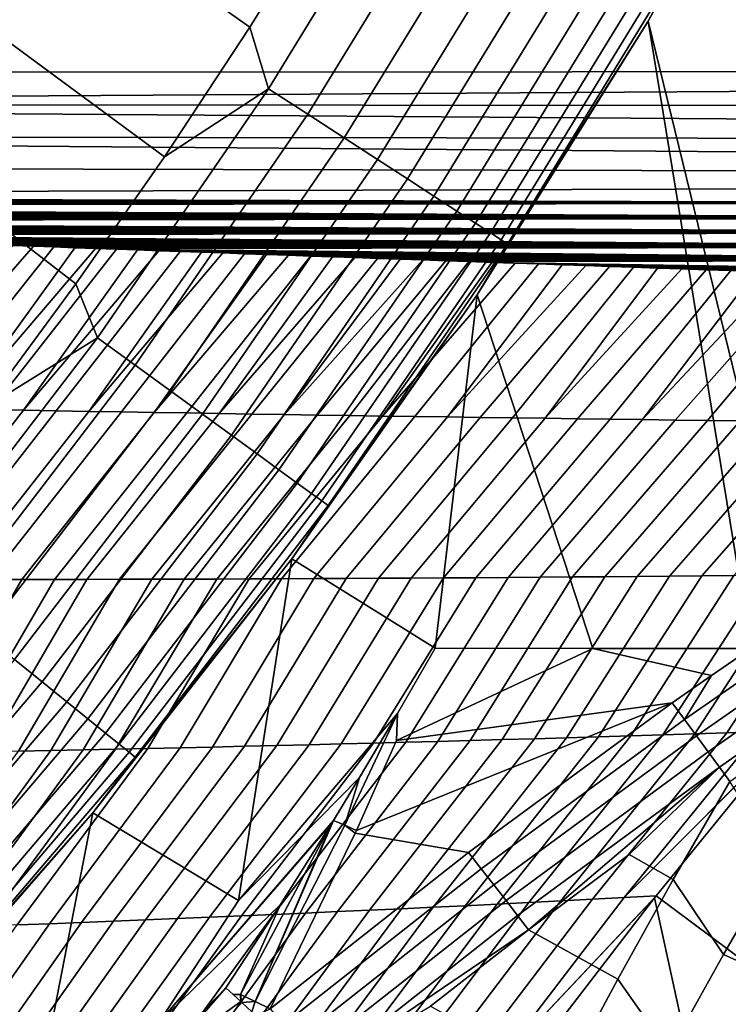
# Model space of a CAD drawing. Header units: metres. Extents: x -109 to 109, y -100 to 58.
# Tile 356 of 642: x 13.64 to 15.75, y -24.86 to -21.93. Entities that reach past the tile are written whole.
import ezdxf

# ---------------------------------------------------------------- set-up
doc = ezdxf.new("R2010")
doc.units = ezdxf.units.M
doc.layers.add('solid_21_062_100_XXX', color=7, linetype='CONTINUOUS')

msp = doc.modelspace()

# ---------------------------------------------------------------- linework, layer by layer
at = {"layer": 'solid_21_062_100_XXX'}
for points in [[(9.679617, -22.091299, -20.355614), (2.212831, -22.082581, -20.43038), (2.212831, -11.565833, -20.43038), (23.175426, -0.972689, -20.220478)], [(17.148014, -22.086779, -20.280832), (9.679617, -22.091299, -20.355614), (23.175426, -0.972689, -20.220478)], [(14.323895, -21.955656, 28.576704), (14.566572, -21.564415, 28.576704), (12.489033, -20.167093, 30.020081), (12.277501, -20.514465, 30.020081)], [(14.070713, -22.340179, 28.576704), (14.323895, -21.955656, 28.576704), (12.277501, -20.514465, 30.020081), (12.05631, -20.855768, 30.020081)], [(13.807211, -22.717709, 28.576704), (14.070713, -22.340179, 28.576704), (12.05631, -20.855768, 30.020081), (11.825633, -21.190733, 30.020081)], [(15.972338, -21.099665, 26.844654), (15.507974, -21.937984, 26.844654), (15.50798, -21.937973, 25.997431), (15.97233, -21.099678, 25.997431)], [(15.581866, -21.796194, 27.018965), (15.507974, -21.937984, 26.844654), (15.972338, -21.099665, 26.844654)], [(16.073864, -23.619131, 25.997431), (15.97233, -21.099678, 25.997431), (15.50798, -21.937973, 25.997431), (15.941852, -23.708986, 25.997431)], [(13.533582, -23.087961, 28.576704), (13.807211, -22.717709, 28.576704), (11.825633, -21.190733, 30.020081), (11.585652, -21.519098, 30.020081)], [(14.379613, -22.138229, 28.483959), (14.848632, -21.372862, 28.483959), (14.566572, -21.564415, 28.576704), (14.323895, -21.955656, 28.576704)], [(14.848632, -21.372862, 28.483959), (14.379613, -22.138229, 28.483959), (14.495893, -22.213743, 28.377752), (14.968705, -21.442186, 28.377752)], [(14.968705, -21.442186, 28.377752), (14.495893, -22.213743, 28.377752), (14.60396, -22.283922, 28.259855), (15.080296, -21.506613, 28.259855)], [(15.080296, -21.506613, 28.259855), (14.60396, -22.283922, 28.259855), (14.702988, -22.348232, 28.131165), (15.182554, -21.565651, 28.131165)], [(15.182554, -21.565651, 28.131165), (14.702988, -22.348232, 28.131165), (14.792223, -22.406181, 27.992664), (15.274699, -21.618851, 27.992664)], [(15.274699, -21.618851, 27.992664), (14.792223, -22.406181, 27.992664), (14.870983, -22.457329, 27.845409), (15.356029, -21.665808, 27.845409)], [(15.356029, -21.665808, 27.845409), (14.870983, -22.457329, 27.845409), (14.938669, -22.501286, 27.690523), (15.425922, -21.70616, 27.690523)], [(15.425922, -21.70616, 27.690523), (14.938669, -22.501286, 27.690523), (14.994764, -22.537714, 27.529186), (15.483847, -21.739603, 27.529186)], [(15.483847, -21.739603, 27.529186), (14.994764, -22.537714, 27.529186), (15.03884, -22.566338, 27.362629), (15.529361, -21.765881, 27.362629)], [(15.529361, -21.765881, 27.362629), (15.03884, -22.566338, 27.362629), (15.070562, -22.586937, 27.192122), (15.562118, -21.784792, 27.192122)], [(15.562118, -21.784792, 27.192122), (15.070562, -22.586937, 27.192122), (15.089687, -22.599358, 27.018965), (15.581866, -21.796194, 27.018965)], [(15.581866, -21.796194, 27.018965), (15.089687, -22.599358, 27.018965), (15.507974, -21.937984, 26.844654)], [(14.379613, -22.138229, 28.483959), (14.323895, -21.955656, 28.576704), (14.070713, -22.340179, 28.576704)], [(15.507974, -21.937984, 26.844654), (14.999651, -22.750401, 26.844654), (14.999669, -22.750372, 25.997431), (15.50798, -21.937973, 25.997431)], [(15.089687, -22.599358, 27.018965), (14.999651, -22.750401, 26.844654), (15.507974, -21.937984, 26.844654)], [(15.812408, -23.799999, 25.997431), (15.50798, -21.937973, 25.997431), (14.999669, -22.750372, 25.997431), (15.343514, -23.800009, 25.997431)], [(15.812408, -23.799999, 25.997431), (15.941852, -23.708986, 25.997431), (15.50798, -21.937973, 25.997431)], [(9.680329, -22.184689, -20.350748), (9.679617, -22.091299, -20.355614), (17.148014, -22.086779, -20.280832), (17.148073, -22.137331, -20.279409)], [(9.680329, -22.184689, -20.350748), (17.148073, -22.137331, -20.279409), (17.148104, -22.187725, -20.275152)], [(13.871181, -22.878002, 28.483959), (14.379613, -22.138229, 28.483959), (14.070713, -22.340179, 28.576704), (13.807211, -22.717709, 28.576704)], [(14.379613, -22.138229, 28.483959), (13.871181, -22.878002, 28.483959), (13.983351, -22.959499, 28.377752), (14.495893, -22.213743, 28.377752)], [(9.680329, -22.184689, -20.350748), (17.148108, -22.237799, -20.268068), (17.148081, -22.287395, -20.258186), (9.68016, -22.277069, -20.336226)], [(9.680329, -22.184689, -20.350748), (17.148104, -22.187725, -20.275152), (17.148108, -22.237799, -20.268068)], [(14.495893, -22.213743, 28.377752), (13.983351, -22.959499, 28.377752), (14.087596, -23.035238, 28.259855), (14.60396, -22.283922, 28.259855)], [(9.68016, -22.277069, -20.336226), (17.148026, -22.336361, -20.245531), (17.147942, -22.384537, -20.230148), (9.679894, -22.367443, -20.312199)], [(9.68016, -22.277069, -20.336226), (17.148081, -22.287395, -20.258186), (17.148026, -22.336361, -20.245531)], [(14.60396, -22.283922, 28.259855), (14.087596, -23.035238, 28.259855), (14.183123, -23.104641, 28.131165), (14.702988, -22.348232, 28.131165)], [(14.702988, -22.348232, 28.131165), (14.183123, -23.104641, 28.131165), (14.269201, -23.167181, 27.992664), (14.792223, -22.406181, 27.992664)], [(9.67944, -22.454832, -20.278925), (9.679894, -22.367443, -20.312199), (17.147942, -22.384537, -20.230148), (17.147829, -22.431772, -20.212082)], [(14.792223, -22.406181, 27.992664), (14.269201, -23.167181, 27.992664), (14.345178, -23.222382, 27.845409), (14.870983, -22.457329, 27.845409)], [(9.707888, -22.455954, -20.278147), (9.67944, -22.454832, -20.278925), (17.147829, -22.431772, -20.212082), (17.14769, -22.477919, -20.191393)], [(9.786296, -22.459042, -20.275995), (9.707888, -22.455954, -20.278147), (17.14769, -22.477919, -20.191393)], [(9.865584, -22.462158, -20.273808), (9.786296, -22.459042, -20.275995), (17.14769, -22.477919, -20.191393)], [(9.945784, -22.465307, -20.271582), (9.865584, -22.462158, -20.273808), (17.14769, -22.477919, -20.191393)], [(10.026842, -22.468483, -20.26932), (9.945784, -22.465307, -20.271582), (17.14769, -22.477919, -20.191393)], [(10.108711, -22.471685, -20.267021), (10.026842, -22.468483, -20.26932), (17.14769, -22.477919, -20.191393)], [(10.191423, -22.474915, -20.264685), (10.108711, -22.471685, -20.267021), (17.14769, -22.477919, -20.191393)], [(10.275014, -22.478172, -20.262312), (10.191423, -22.474915, -20.264685), (17.14769, -22.477919, -20.191393)], [(10.359516, -22.481459, -20.259897), (10.275014, -22.478172, -20.262312), (17.14769, -22.477919, -20.191393)], [(10.444962, -22.484777, -20.257442), (10.359516, -22.481459, -20.259897), (17.14769, -22.477919, -20.191393)], [(10.531385, -22.488127, -20.254944), (10.444962, -22.484777, -20.257442), (17.14769, -22.477919, -20.191393), (17.147522, -22.522829, -20.168142)], [(14.870983, -22.457329, 27.845409), (14.345178, -23.222382, 27.845409), (14.41047, -23.269819, 27.690523), (14.938669, -22.501286, 27.690523)], [(10.618814, -22.49151, -20.252399), (10.531385, -22.488127, -20.254944), (17.147522, -22.522829, -20.168142)], [(10.707159, -22.494923, -20.249815), (10.618814, -22.49151, -20.252399), (17.147522, -22.522829, -20.168142)], [(10.796402, -22.498363, -20.247187), (10.707159, -22.494923, -20.249815), (17.147522, -22.522829, -20.168142)], [(10.886583, -22.501831, -20.244516), (10.796402, -22.498363, -20.247187), (17.147522, -22.522829, -20.168142)], [(10.97774, -22.505329, -20.2418), (10.886583, -22.501831, -20.244516), (17.147522, -22.522829, -20.168142)], [(11.069909, -22.508862, -20.239037), (10.97774, -22.505329, -20.2418), (17.147522, -22.522829, -20.168142)], [(11.163128, -22.512424, -20.236223), (11.069909, -22.508862, -20.239037), (17.147522, -22.522829, -20.168142)], [(11.257434, -22.516024, -20.233358), (11.163128, -22.512424, -20.236223), (17.147522, -22.522829, -20.168142)], [(14.938669, -22.501286, 27.690523), (14.41047, -23.269819, 27.690523), (14.464581, -23.309134, 27.529186), (14.994764, -22.537714, 27.529186)], [(11.352839, -22.519659, -20.230442), (11.257434, -22.516024, -20.233358), (17.147522, -22.522829, -20.168142)], [(11.449228, -22.523321, -20.227476), (11.352839, -22.519659, -20.230442), (17.147522, -22.522829, -20.168142)], [(11.546617, -22.527014, -20.224463), (11.449228, -22.523321, -20.227476), (17.147522, -22.522829, -20.168142)], [(11.645049, -22.530735, -20.221395), (11.546617, -22.527014, -20.224463), (17.147522, -22.522829, -20.168142)], [(11.744568, -22.534491, -20.218275), (11.645049, -22.530735, -20.221395), (17.147522, -22.522829, -20.168142), (17.147329, -22.566364, -20.142408)], [(11.794748, -22.536381, -20.216694), (11.744568, -22.534491, -20.218275), (17.147329, -22.566364, -20.142408)], [(11.845216, -22.53828, -20.215097), (11.794748, -22.536381, -20.216694), (17.147329, -22.566364, -20.142408)], [(11.895977, -22.540188, -20.213488), (11.845216, -22.53828, -20.215097), (17.147329, -22.566364, -20.142408)], [(11.947036, -22.542105, -20.211863), (11.895977, -22.540188, -20.213488), (17.147329, -22.566364, -20.142408)], [(11.998399, -22.544031, -20.210222), (11.947036, -22.542105, -20.211863), (17.147329, -22.566364, -20.142408)], [(14.994764, -22.537714, 27.529186), (14.464581, -23.309134, 27.529186), (14.507099, -23.340025, 27.362629), (15.03884, -22.566338, 27.362629)], [(12.050072, -22.545969, -20.208565), (11.998399, -22.544031, -20.210222), (17.147329, -22.566364, -20.142408)], [(12.102051, -22.547915, -20.206894), (12.050072, -22.545969, -20.208565), (17.147329, -22.566364, -20.142408)], [(12.154299, -22.549868, -20.205208), (12.102051, -22.547915, -20.206894), (17.147329, -22.566364, -20.142408)], [(12.206814, -22.551826, -20.203506), (12.154299, -22.549868, -20.205208), (17.147329, -22.566364, -20.142408)], [(12.259603, -22.553795, -20.201792), (12.206814, -22.551826, -20.203506), (17.147329, -22.566364, -20.142408)], [(12.31267, -22.555769, -20.200062), (12.259603, -22.553795, -20.201792), (17.147329, -22.566364, -20.142408)], [(12.366023, -22.557753, -20.198318), (12.31267, -22.555769, -20.200062), (17.147329, -22.566364, -20.142408)], [(12.419667, -22.559744, -20.196558), (12.366023, -22.557753, -20.198318), (17.147329, -22.566364, -20.142408)], [(12.473609, -22.561743, -20.194782), (12.419667, -22.559744, -20.196558), (17.147329, -22.566364, -20.142408)], [(12.527855, -22.563751, -20.192989), (12.473609, -22.561743, -20.194782), (17.147329, -22.566364, -20.142408)], [(12.582411, -22.565769, -20.191181), (12.527855, -22.563751, -20.192989), (17.147329, -22.566364, -20.142408)], [(12.637282, -22.567795, -20.189356), (12.582411, -22.565769, -20.191181), (17.147329, -22.566364, -20.142408)], [(12.692475, -22.569832, -20.187513), (12.637282, -22.567795, -20.189356), (17.147329, -22.566364, -20.142408)], [(12.747997, -22.571877, -20.185652), (12.692475, -22.569832, -20.187513), (17.147329, -22.566364, -20.142408)], [(12.803853, -22.573931, -20.183773), (12.747997, -22.571877, -20.185652), (17.147329, -22.566364, -20.142408), (17.147108, -22.608383, -20.114267)], [(15.03884, -22.566338, 27.362629), (14.507099, -23.340025, 27.362629), (14.5377, -23.362257, 27.192122), (15.070562, -22.586937, 27.192122)], [(12.860048, -22.575996, -20.181875), (12.803853, -22.573931, -20.183773), (17.147108, -22.608383, -20.114267)], [(12.916591, -22.578072, -20.17996), (12.860048, -22.575996, -20.181875), (17.147108, -22.608383, -20.114267)], [(12.973452, -22.580156, -20.178026), (12.916591, -22.578072, -20.17996), (17.147108, -22.608383, -20.114267)], [(13.030604, -22.582247, -20.176077), (12.973452, -22.580156, -20.178026), (17.147108, -22.608383, -20.114267)], [(13.088055, -22.584347, -20.174109), (13.030604, -22.582247, -20.176077), (17.147108, -22.608383, -20.114267)], [(13.145812, -22.586452, -20.172125), (13.088055, -22.584347, -20.174109), (17.147108, -22.608383, -20.114267)], [(13.203881, -22.588566, -20.170122), (13.145812, -22.586452, -20.172125), (17.147108, -22.608383, -20.114267)], [(13.262271, -22.590689, -20.168102), (13.203881, -22.588566, -20.170122), (17.147108, -22.608383, -20.114267)], [(13.320987, -22.592819, -20.166063), (13.262271, -22.590689, -20.168102), (17.147108, -22.608383, -20.114267)], [(13.380036, -22.594959, -20.164005), (13.320987, -22.592819, -20.166063), (17.147108, -22.608383, -20.114267)], [(13.439427, -22.597109, -20.161928), (13.380036, -22.594959, -20.164005), (17.147108, -22.608383, -20.114267)], [(13.499166, -22.599268, -20.15983), (13.439427, -22.597109, -20.161928), (17.147108, -22.608383, -20.114267)], [(13.55926, -22.601435, -20.157711), (13.499166, -22.599268, -20.15983), (17.147108, -22.608383, -20.114267)], [(15.070562, -22.586937, 27.192122), (14.5377, -23.362257, 27.192122), (14.556149, -23.375662, 27.018965), (15.089687, -22.599358, 27.018965)], [(15.089687, -22.599358, 27.018965), (14.556149, -23.375662, 27.018965), (14.999651, -22.750401, 26.844654)], [(13.262244, -23.085815, -19.846664), (13.619717, -22.603613, -20.155573), (13.680542, -22.605801, -20.153412)], [(13.35945, -23.087608, -19.841011), (13.262244, -23.085815, -19.846664), (13.680542, -22.605801, -20.153412), (13.741743, -22.608, -20.15123)], [(13.456632, -23.089376, -19.835346), (13.35945, -23.087608, -19.841011), (13.741743, -22.608, -20.15123), (13.803328, -22.61021, -20.149025)], [(13.456632, -23.089376, -19.835346), (13.803328, -22.61021, -20.149025), (13.865293, -22.612429, -20.146797)], [(13.553789, -23.09112, -19.82967), (13.456632, -23.089376, -19.835346), (13.865293, -22.612429, -20.146797), (13.927584, -22.614656, -20.14455)], [(13.650922, -23.092838, -19.823982), (13.553789, -23.09112, -19.82967), (13.927584, -22.614656, -20.14455), (13.990201, -22.61689, -20.142282)], [(13.619717, -22.603613, -20.155573), (13.55926, -22.601435, -20.157711), (17.147108, -22.608383, -20.114267)], [(13.680542, -22.605801, -20.153412), (13.619717, -22.603613, -20.155573), (17.147108, -22.608383, -20.114267)], [(13.650922, -23.092838, -19.823982), (13.990201, -22.61689, -20.142282), (14.053152, -22.619131, -20.139996)], [(13.748029, -23.094532, -19.818283), (13.650922, -23.092838, -19.823982), (14.053152, -22.619131, -20.139996), (14.116446, -22.62138, -20.137688)], [(13.741743, -22.608, -20.15123), (13.680542, -22.605801, -20.153412), (17.147108, -22.608383, -20.114267)], [(13.803328, -22.61021, -20.149025), (13.741743, -22.608, -20.15123), (17.147108, -22.608383, -20.114267)], [(13.845109, -23.096201, -19.812572), (13.748029, -23.094532, -19.818283), (14.116446, -22.62138, -20.137688), (14.180091, -22.623638, -20.135357)], [(13.865293, -22.612429, -20.146797), (13.803328, -22.61021, -20.149025), (17.147108, -22.608383, -20.114267)], [(13.845109, -23.096201, -19.812572), (14.180091, -22.623638, -20.135357), (14.244097, -22.625904, -20.133005)], [(13.942164, -23.097845, -19.80685), (13.845109, -23.096201, -19.812572), (14.244097, -22.625904, -20.133005), (14.308472, -22.628178, -20.13063)], [(13.927584, -22.614656, -20.14455), (13.865293, -22.612429, -20.146797), (17.147108, -22.608383, -20.114267), (17.146862, -22.648758, -20.083813)], [(13.990201, -22.61689, -20.142282), (13.927584, -22.614656, -20.14455), (17.146862, -22.648758, -20.083813)], [(14.039192, -23.099464, -19.801117), (13.942164, -23.097845, -19.80685), (14.308472, -22.628178, -20.13063), (14.373224, -22.630463, -20.128233)], [(14.053152, -22.619131, -20.139996), (13.990201, -22.61689, -20.142282), (17.146862, -22.648758, -20.083813)], [(14.116446, -22.62138, -20.137688), (14.053152, -22.619131, -20.139996), (17.146862, -22.648758, -20.083813)], [(14.180091, -22.623638, -20.135357), (14.116446, -22.62138, -20.137688), (17.146862, -22.648758, -20.083813)], [(14.244097, -22.625904, -20.133005), (14.180091, -22.623638, -20.135357), (17.146862, -22.648758, -20.083813)], [(14.308472, -22.628178, -20.13063), (14.244097, -22.625904, -20.133005), (17.146862, -22.648758, -20.083813)], [(14.373224, -22.630463, -20.128233), (14.308472, -22.628178, -20.13063), (17.146862, -22.648758, -20.083813)], [(14.039192, -23.099464, -19.801117), (14.373224, -22.630463, -20.128233), (14.438364, -22.632755, -20.125811)], [(14.136194, -23.101059, -19.795372), (14.039192, -23.099464, -19.801117), (14.438364, -22.632755, -20.125811), (14.503898, -22.635059, -20.123365)], [(14.233168, -23.102627, -19.789618), (14.136194, -23.101059, -19.795372), (14.503898, -22.635059, -20.123365), (14.569837, -22.637373, -20.120893)], [(14.233168, -23.102627, -19.789618), (14.569837, -22.637373, -20.120893), (14.636188, -22.639696, -20.118395)], [(14.330114, -23.104172, -19.78385), (14.233168, -23.102627, -19.789618), (14.636188, -22.639696, -20.118395), (14.702961, -22.642031, -20.115871)], [(14.427032, -23.10569, -19.778072), (14.330114, -23.104172, -19.78385), (14.702961, -22.642031, -20.115871), (14.770164, -22.644377, -20.113319)], [(14.438364, -22.632755, -20.125811), (14.373224, -22.630463, -20.128233), (17.146862, -22.648758, -20.083813)], [(14.427032, -23.10569, -19.778072), (14.770164, -22.644377, -20.113319), (14.837806, -22.646734, -20.110741)], [(14.523921, -23.107182, -19.772284), (14.427032, -23.10569, -19.778072), (14.837806, -22.646734, -20.110741), (14.90585, -22.649101, -20.108137)], [(14.503898, -22.635059, -20.123365), (14.438364, -22.632755, -20.125811), (17.146862, -22.648758, -20.083813)], [(14.569837, -22.637373, -20.120893), (14.503898, -22.635059, -20.123365), (17.146862, -22.648758, -20.083813)], [(14.620782, -23.10865, -19.766483), (14.523921, -23.107182, -19.772284), (14.90585, -22.649101, -20.108137), (14.974258, -22.651474, -20.105509)], [(14.636188, -22.639696, -20.118395), (14.569837, -22.637373, -20.120893), (17.146862, -22.648758, -20.083813)], [(14.717613, -23.110092, -19.760672), (14.620782, -23.10865, -19.766483), (14.974258, -22.651474, -20.105509), (15.043041, -22.653854, -20.102856)], [(14.702961, -22.642031, -20.115871), (14.636188, -22.639696, -20.118395), (17.146862, -22.648758, -20.083813)], [(14.770164, -22.644377, -20.113319), (14.702961, -22.642031, -20.115871), (17.146862, -22.648758, -20.083813)], [(14.717613, -23.110092, -19.760672), (15.043041, -22.653854, -20.102856), (15.112207, -22.656242, -20.100178)], [(14.814415, -23.111507, -19.75485), (14.717613, -23.110092, -19.760672), (15.112207, -22.656242, -20.100178), (15.181765, -22.658638, -20.097473)], [(14.837806, -22.646734, -20.110741), (14.770164, -22.644377, -20.113319), (17.146862, -22.648758, -20.083813)], [(14.911186, -23.112898, -19.749018), (14.814415, -23.111507, -19.75485), (15.181765, -22.658638, -20.097473), (15.251724, -22.661041, -20.094744)], [(14.90585, -22.649101, -20.108137), (14.837806, -22.646734, -20.110741), (17.146862, -22.648758, -20.083813)], [(14.974258, -22.651474, -20.105509), (14.90585, -22.649101, -20.108137), (17.146862, -22.648758, -20.083813)], [(15.043041, -22.653854, -20.102856), (14.974258, -22.651474, -20.105509), (17.146862, -22.648758, -20.083813), (17.146591, -22.687355, -20.051138)], [(15.112207, -22.656242, -20.100178), (15.043041, -22.653854, -20.102856), (17.146591, -22.687355, -20.051138)], [(15.181765, -22.658638, -20.097473), (15.112207, -22.656242, -20.100178), (17.146591, -22.687355, -20.051138)], [(15.251724, -22.661041, -20.094744), (15.181765, -22.658638, -20.097473), (17.146591, -22.687355, -20.051138)], [(14.911186, -23.112898, -19.749018), (15.251724, -22.661041, -20.094744), (15.322093, -22.663452, -20.091986)], [(15.007927, -23.114264, -19.743174), (14.911186, -23.112898, -19.749018), (15.322093, -22.663452, -20.091986), (15.39288, -22.665874, -20.089201)], [(15.104637, -23.115602, -19.73732), (15.007927, -23.114264, -19.743174), (15.39288, -22.665874, -20.089201), (15.464097, -22.668304, -20.086386)], [(15.201316, -23.116917, -19.731455), (15.104637, -23.115602, -19.73732), (15.464097, -22.668304, -20.086386), (15.535751, -22.670744, -20.083542)], [(15.201316, -23.116917, -19.731455), (15.535751, -22.670744, -20.083542), (15.607851, -22.673193, -20.080667)], [(15.297963, -23.118202, -19.72558), (15.201316, -23.116917, -19.731455), (15.607851, -22.673193, -20.080667), (15.680407, -22.675653, -20.077763)], [(15.322093, -22.663452, -20.091986), (15.251724, -22.661041, -20.094744), (17.146591, -22.687355, -20.051138)], [(15.394579, -23.119463, -19.719694), (15.297963, -23.118202, -19.72558), (15.680407, -22.675653, -20.077763), (15.753427, -22.678125, -20.074825)], [(15.39288, -22.665874, -20.089201), (15.322093, -22.663452, -20.091986), (17.146591, -22.687355, -20.051138)], [(15.464097, -22.668304, -20.086386), (15.39288, -22.665874, -20.089201), (17.146591, -22.687355, -20.051138)], [(15.491161, -23.120699, -19.713799), (15.394579, -23.119463, -19.719694), (15.753427, -22.678125, -20.074825), (15.826921, -22.680607, -20.071856)], [(15.535751, -22.670744, -20.083542), (15.464097, -22.668304, -20.086386), (17.146591, -22.687355, -20.051138)], [(15.491161, -23.120699, -19.713799), (15.826921, -22.680607, -20.071856), (15.900896, -22.6831, -20.068853)], [(15.587711, -23.121906, -19.707891), (15.491161, -23.120699, -19.713799), (15.900896, -22.6831, -20.068853), (15.975358, -22.685604, -20.065817)], [(15.607851, -22.673193, -20.080667), (15.535751, -22.670744, -20.083542), (17.146591, -22.687355, -20.051138)], [(15.684228, -23.123089, -19.701975), (15.587711, -23.121906, -19.707891), (15.975358, -22.685604, -20.065817), (16.050276, -22.688118, -20.062748)], [(15.680407, -22.675653, -20.077763), (15.607851, -22.673193, -20.080667), (17.146591, -22.687355, -20.051138)], [(15.753427, -22.678125, -20.074825), (15.680407, -22.675653, -20.077763), (17.146591, -22.687355, -20.051138)], [(15.78071, -23.124245, -19.696047), (15.684228, -23.123089, -19.701975), (16.050276, -22.688118, -20.062748), (16.125641, -22.690639, -20.059647)], [(13.871181, -22.878002, 28.483959), (13.807211, -22.717709, 28.576704), (13.533582, -23.087961, 28.576704)], [(14.999651, -22.750401, 26.844654), (14.44881, -23.534613, 26.844654), (14.448833, -23.53458, 25.997431), (14.999669, -22.750372, 25.997431)], [(14.556149, -23.375662, 27.018965), (14.44881, -23.534613, 26.844654), (14.999651, -22.750401, 26.844654)], [(14.874607, -23.799852, 25.997431), (14.999669, -22.750372, 25.997431), (14.448833, -23.53458, 25.997431)], [(14.874607, -23.799852, 25.997431), (15.343514, -23.800009, 25.997431), (14.999669, -22.750372, 25.997431)], [(13.324729, -23.590153, 28.483959), (13.871181, -22.878002, 28.483959), (13.533582, -23.087961, 28.576704), (13.250028, -23.45067, 28.576704)], [(13.871181, -22.878002, 28.483959), (13.324729, -23.590153, 28.483959), (13.43248, -23.677408, 28.377752), (13.983351, -22.959499, 28.377752)], [(13.983351, -22.959499, 28.377752), (13.43248, -23.677408, 28.377752), (13.532619, -23.758497, 28.259855), (14.087596, -23.035238, 28.259855)], [(14.087596, -23.035238, 28.259855), (13.532619, -23.758497, 28.259855), (13.624382, -23.832808, 28.131165), (14.183123, -23.104641, 28.131165)], [(13.259991, -23.595524, -19.534718), (13.163288, -23.595432, -19.542692), (13.553789, -23.09112, -19.82967), (13.650922, -23.092838, -19.823982)], [(13.356663, -23.595575, -19.526743), (13.259991, -23.595524, -19.534718), (13.650922, -23.092838, -19.823982), (13.748029, -23.094532, -19.818283)], [(13.453303, -23.595587, -19.518763), (13.356663, -23.595575, -19.526743), (13.748029, -23.094532, -19.818283), (13.845109, -23.096201, -19.812572)], [(13.549914, -23.595558, -19.51078), (13.453303, -23.595587, -19.518763), (13.845109, -23.096201, -19.812572), (13.942164, -23.097845, -19.80685)], [(13.646493, -23.59549, -19.502794), (13.549914, -23.595558, -19.51078), (13.942164, -23.097845, -19.80685), (14.039192, -23.099464, -19.801117)], [(14.183123, -23.104641, 28.131165), (13.624382, -23.832808, 28.131165), (13.707069, -23.899767, 27.992664), (14.269201, -23.167181, 27.992664)], [(13.743039, -23.595381, -19.494806), (13.646493, -23.59549, -19.502794), (14.039192, -23.099464, -19.801117), (14.136194, -23.101059, -19.795372)], [(13.839554, -23.595232, -19.486816), (13.743039, -23.595381, -19.494806), (14.136194, -23.101059, -19.795372), (14.233168, -23.102627, -19.789618)], [(13.936035, -23.595041, -19.478823), (13.839554, -23.595232, -19.486816), (14.233168, -23.102627, -19.789618), (14.330114, -23.104172, -19.78385)], [(14.032483, -23.59481, -19.470827), (13.936035, -23.595041, -19.478823), (14.330114, -23.104172, -19.78385), (14.427032, -23.10569, -19.778072)], [(14.128898, -23.59454, -19.46283), (14.032483, -23.59481, -19.470827), (14.427032, -23.10569, -19.778072), (14.523921, -23.107182, -19.772284)], [(14.225279, -23.594229, -19.45483), (14.128898, -23.59454, -19.46283), (14.523921, -23.107182, -19.772284), (14.620782, -23.10865, -19.766483)], [(14.321625, -23.593876, -19.446831), (14.225279, -23.594229, -19.45483), (14.620782, -23.10865, -19.766483), (14.717613, -23.110092, -19.760672)], [(14.417937, -23.593483, -19.438828), (14.321625, -23.593876, -19.446831), (14.717613, -23.110092, -19.760672), (14.814415, -23.111507, -19.75485)], [(14.514214, -23.593048, -19.430822), (14.417937, -23.593483, -19.438828), (14.814415, -23.111507, -19.75485), (14.911186, -23.112898, -19.749018)], [(14.610455, -23.592573, -19.422817), (14.514214, -23.593048, -19.430822), (14.911186, -23.112898, -19.749018), (15.007927, -23.114264, -19.743174)], [(14.706659, -23.592058, -19.41481), (14.610455, -23.592573, -19.422817), (15.007927, -23.114264, -19.743174), (15.104637, -23.115602, -19.73732)], [(14.802828, -23.591501, -19.406803), (14.706659, -23.592058, -19.41481), (15.104637, -23.115602, -19.73732), (15.201316, -23.116917, -19.731455)], [(14.89896, -23.590902, -19.398794), (14.802828, -23.591501, -19.406803), (15.201316, -23.116917, -19.731455), (15.297963, -23.118202, -19.72558)], [(14.995055, -23.590261, -19.390785), (14.89896, -23.590902, -19.398794), (15.297963, -23.118202, -19.72558), (15.394579, -23.119463, -19.719694)], [(15.091112, -23.589581, -19.382776), (14.995055, -23.590261, -19.390785), (15.394579, -23.119463, -19.719694), (15.491161, -23.120699, -19.713799)], [(15.187131, -23.58886, -19.374765), (15.091112, -23.589581, -19.382776), (15.491161, -23.120699, -19.713799), (15.587711, -23.121906, -19.707891)], [(15.283112, -23.588095, -19.366756), (15.187131, -23.58886, -19.374765), (15.587711, -23.121906, -19.707891), (15.684228, -23.123089, -19.701975)], [(15.379053, -23.587288, -19.358747), (15.283112, -23.588095, -19.366756), (15.684228, -23.123089, -19.701975), (15.78071, -23.124245, -19.696047)], [(15.474956, -23.586441, -19.350737), (15.379053, -23.587288, -19.358747), (15.78071, -23.124245, -19.696047), (15.877159, -23.125374, -19.690111)], [(15.570818, -23.585552, -19.342728), (15.474956, -23.586441, -19.350737), (15.877159, -23.125374, -19.690111), (15.973573, -23.126476, -19.684162)], [(15.666638, -23.584621, -19.334721), (15.570818, -23.585552, -19.342728), (15.973573, -23.126476, -19.684162), (16.06995, -23.127552, -19.678205)], [(15.762419, -23.583647, -19.326712), (15.666638, -23.584621, -19.334721), (16.06995, -23.127552, -19.678205), (16.166292, -23.128601, -19.672237)], [(14.269201, -23.167181, 27.992664), (13.707069, -23.899767, 27.992664), (13.780052, -23.958866, 27.845409), (14.345178, -23.222382, 27.845409)], [(14.345178, -23.222382, 27.845409), (13.780052, -23.958866, 27.845409), (13.842772, -24.009657, 27.690523), (14.41047, -23.269819, 27.690523)], [(14.41047, -23.269819, 27.690523), (13.842772, -24.009657, 27.690523), (13.894753, -24.051748, 27.529186), (14.464581, -23.309134, 27.529186)], [(14.464581, -23.309134, 27.529186), (13.894753, -24.051748, 27.529186), (13.935596, -24.084824, 27.362629), (14.507099, -23.340025, 27.362629)], [(14.507099, -23.340025, 27.362629), (13.935596, -24.084824, 27.362629), (13.964991, -24.108627, 27.192122), (14.5377, -23.362257, 27.192122)], [(14.5377, -23.362257, 27.192122), (13.964991, -24.108627, 27.192122), (13.982713, -24.122978, 27.018965), (14.556149, -23.375662, 27.018965)], [(14.556149, -23.375662, 27.018965), (13.982713, -24.122978, 27.018965), (14.44881, -23.534613, 26.844654)], [(14.44881, -23.534613, 26.844654), (13.857012, -24.288395, 26.844654), (13.857032, -24.288368, 25.997431), (14.448833, -23.53458, 25.997431)], [(13.982713, -24.122978, 27.018965), (13.857012, -24.288395, 26.844654), (14.44881, -23.534613, 26.844654)], [(14.290295, -24.548925, 25.997431), (14.448833, -23.53458, 25.997431), (13.857032, -24.288368, 25.997431)], [(14.762589, -23.993727, 25.998314), (14.874607, -23.799852, 25.997431), (14.448833, -23.53458, 25.997431), (14.290295, -24.548925, 25.997431)], [(13.936035, -23.595041, -19.478823), (14.032483, -23.59481, -19.470827), (13.732358, -24.10323, -19.186228), (13.636229, -24.105104, -19.196558)], [(14.032483, -23.59481, -19.470827), (14.128898, -23.59454, -19.46283), (13.828449, -24.101299, -19.175903), (13.732358, -24.10323, -19.186228)], [(14.128898, -23.59454, -19.46283), (14.225279, -23.594229, -19.45483), (13.9245, -24.099312, -19.165585), (13.828449, -24.101299, -19.175903)], [(14.225279, -23.594229, -19.45483), (14.321625, -23.593876, -19.446831), (14.020511, -24.097269, -19.155273), (13.9245, -24.099312, -19.165585)], [(14.321625, -23.593876, -19.446831), (14.417937, -23.593483, -19.438828), (14.116482, -24.095169, -19.14497), (14.020511, -24.097269, -19.155273)], [(14.417937, -23.593483, -19.438828), (14.514214, -23.593048, -19.430822), (14.212412, -24.093012, -19.134672), (14.116482, -24.095169, -19.14497)], [(14.514214, -23.593048, -19.430822), (14.610455, -23.592573, -19.422817), (14.308301, -24.090799, -19.124382), (14.212412, -24.093012, -19.134672)], [(14.610455, -23.592573, -19.422817), (14.706659, -23.592058, -19.41481), (14.404148, -24.08853, -19.1141), (14.308301, -24.090799, -19.124382)], [(14.706659, -23.592058, -19.41481), (14.802828, -23.591501, -19.406803), (14.499954, -24.086203, -19.103827), (14.404148, -24.08853, -19.1141)], [(14.802828, -23.591501, -19.406803), (14.89896, -23.590902, -19.398794), (14.595717, -24.083818, -19.093561), (14.499954, -24.086203, -19.103827)], [(14.89896, -23.590902, -19.398794), (14.995055, -23.590261, -19.390785), (14.691437, -24.081377, -19.083303), (14.595717, -24.083818, -19.093561)], [(14.995055, -23.590261, -19.390785), (15.091112, -23.589581, -19.382776), (14.787114, -24.078878, -19.073055), (14.691437, -24.081377, -19.083303)], [(15.091112, -23.589581, -19.382776), (15.187131, -23.58886, -19.374765), (14.882748, -24.076323, -19.062817), (14.787114, -24.078878, -19.073055)], [(15.187131, -23.58886, -19.374765), (15.283112, -23.588095, -19.366756), (14.978336, -24.073709, -19.052586), (14.882748, -24.076323, -19.062817)], [(15.283112, -23.588095, -19.366756), (15.379053, -23.587288, -19.358747), (15.07388, -24.071039, -19.042366), (14.978336, -24.073709, -19.052586)], [(15.379053, -23.587288, -19.358747), (15.474956, -23.586441, -19.350737), (15.169378, -24.06831, -19.032156), (15.07388, -24.071039, -19.042366)], [(15.474956, -23.586441, -19.350737), (15.570818, -23.585552, -19.342728), (15.264831, -24.065525, -19.021957), (15.169378, -24.06831, -19.032156)], [(15.570818, -23.585552, -19.342728), (15.666638, -23.584621, -19.334721), (15.360235, -24.062681, -19.011768), (15.264831, -24.065525, -19.021957)], [(15.666638, -23.584621, -19.334721), (15.762419, -23.583647, -19.326712), (15.455593, -24.05978, -19.001591), (15.360235, -24.062681, -19.011768)], [(15.762419, -23.583647, -19.326712), (15.858156, -23.582632, -19.318707), (15.550903, -24.05682, -18.991425), (15.455593, -24.05978, -19.001591)], [(15.858156, -23.582632, -19.318707), (15.953851, -23.581575, -19.310701), (15.646164, -24.053802, -18.981272), (15.550903, -24.05682, -18.991425)], [(15.953851, -23.581575, -19.310701), (16.049503, -23.580475, -19.302698), (15.741376, -24.050726, -18.971128), (15.646164, -24.053802, -18.981272)], [(16.049503, -23.580475, -19.302698), (16.145111, -23.579332, -19.294697), (15.836537, -24.047592, -18.961), (15.741376, -24.050726, -18.971128)], [(13.549914, -23.595558, -19.51078), (13.646493, -23.59549, -19.502794), (13.347609, -24.11039, -19.227583), (13.251327, -24.11204, -19.237934)], [(13.646493, -23.59549, -19.502794), (13.743039, -23.595381, -19.494806), (13.443853, -24.108685, -19.217236), (13.347609, -24.11039, -19.227583)], [(13.743039, -23.595381, -19.494806), (13.839554, -23.595232, -19.486816), (13.54006, -24.106922, -19.206894), (13.443853, -24.108685, -19.217236)], [(13.839554, -23.595232, -19.486816), (13.936035, -23.595041, -19.478823), (13.636229, -24.105104, -19.196558), (13.54006, -24.106922, -19.206894)], [(14.762589, -23.993727, 25.998314), (14.759526, -24.073336, 26.000828), (15.343514, -23.800009, 25.997431), (14.874607, -23.799852, 25.997431)], [(15.579159, -23.962149, 25.998627), (15.69546, -23.880625, 25.997726), (15.343514, -23.800009, 25.997431), (14.759526, -24.073336, 26.000828)], [(15.69546, -23.880625, 25.997726), (15.812408, -23.799999, 25.997431), (15.343514, -23.800009, 25.997431)], [(15.69546, -23.880625, 25.997726), (15.615525, -24.01141, 25.995594), (15.847933, -23.849709, 25.993685), (15.812408, -23.799999, 25.997431)], [(13.624382, -23.832808, 28.131165), (13.028297, -24.530731, 28.131165), (13.107368, -24.601927, 27.992664), (13.707069, -23.899767, 27.992664)], [(15.615525, -24.01141, 25.995594), (15.651345, -24.06004, 25.985092), (15.882925, -23.898672, 25.9825), (15.847933, -23.849709, 25.993685)], [(15.69546, -23.880625, 25.997726), (15.579159, -23.962149, 25.998627), (15.615525, -24.01141, 25.995594)], [(13.707069, -23.899767, 27.992664), (13.107368, -24.601927, 27.992664), (13.177157, -24.664766, 27.845409), (13.780052, -23.958866, 27.845409)], [(15.651345, -24.06004, 25.985092), (15.686079, -24.107309, 25.967278), (15.916861, -23.946157, 25.964045), (15.882925, -23.898672, 25.9825)], [(13.780052, -23.958866, 27.845409), (13.177157, -24.664766, 27.845409), (13.237134, -24.718769, 27.690523), (13.842772, -24.009657, 27.690523)], [(14.640788, -24.340439, 26.010715), (14.636955, -24.348818, 26.011131), (14.973432, -24.406515, 26.014164), (15.579159, -23.962149, 25.998627)], [(14.759526, -24.073336, 26.000828), (14.640788, -24.340439, 26.010715), (15.579159, -23.962149, 25.998627)], [(15.011412, -24.454378, 26.013069), (15.615525, -24.01141, 25.995594), (15.579159, -23.962149, 25.998627), (14.973432, -24.406515, 26.014164)], [(15.686079, -24.107309, 25.967278), (15.719206, -24.152508, 25.942419), (15.94923, -23.991453, 25.938595), (15.916861, -23.946157, 25.964045)], [(14.762589, -23.993727, 25.998314), (14.290295, -24.548925, 25.997431), (14.649902, -24.183214, 26.000898)], [(14.606441, -24.325373, 26.00856), (14.762589, -23.993727, 25.998314), (14.649902, -24.183214, 26.000898)], [(14.759526, -24.073336, 26.000828), (14.762589, -23.993727, 25.998314), (14.606441, -24.325373, 26.00856), (14.640788, -24.340439, 26.010715)], [(15.719206, -24.152508, 25.942419), (15.750227, -24.194956, 25.910889), (15.979549, -24.033876, 25.906534), (15.94923, -23.991453, 25.938595)], [(13.842772, -24.009657, 27.690523), (13.237134, -24.718769, 27.690523), (13.286839, -24.763523, 27.529186), (13.894753, -24.051748, 27.529186)], [(15.048836, -24.501923, 26.004532), (15.651345, -24.06004, 25.985092), (15.615525, -24.01141, 25.995594), (15.011412, -24.454378, 26.013069)], [(13.894753, -24.051748, 27.529186), (13.286839, -24.763523, 27.529186), (13.325895, -24.798691, 27.362629), (13.935596, -24.084824, 27.362629)], [(15.264831, -24.065525, -19.021957), (15.360235, -24.062681, -19.011768), (14.963754, -24.564152, -18.728096), (14.868998, -24.568697, -18.740553)], [(15.360235, -24.062681, -19.011768), (15.455593, -24.05978, -19.001591), (15.058458, -24.559532, -18.715658), (14.963754, -24.564152, -18.728096)], [(15.085134, -24.548454, 25.988682), (15.686079, -24.107309, 25.967278), (15.651345, -24.06004, 25.985092), (15.048836, -24.501923, 26.004532)], [(15.455593, -24.05978, -19.001591), (15.550903, -24.05682, -18.991425), (15.153109, -24.554838, -18.703243), (15.058458, -24.559532, -18.715658)], [(15.550903, -24.05682, -18.991425), (15.646164, -24.053802, -18.981272), (15.247705, -24.550072, -18.690847), (15.153109, -24.554838, -18.703243)], [(15.646164, -24.053802, -18.981272), (15.741376, -24.050726, -18.971128), (15.342247, -24.545231, -18.678474), (15.247705, -24.550072, -18.690847)], [(15.741376, -24.050726, -18.971128), (15.836537, -24.047592, -18.961), (15.436734, -24.540316, -18.666122), (15.342247, -24.545231, -18.678474)], [(15.931648, -24.044401, -18.950882), (15.926793, -24.050184, -18.947115), (15.436734, -24.540316, -18.666122)], [(15.836537, -24.047592, -18.961), (15.931648, -24.044401, -18.950882), (15.436734, -24.540316, -18.666122)], [(15.926793, -24.050184, -18.947115), (15.531165, -24.535326, -18.653791), (15.436734, -24.540316, -18.666122)], [(16.131132, -24.980812, -18.228146), (15.531165, -24.535326, -18.653791), (15.926793, -24.050184, -18.947115)], [(13.935596, -24.084824, 27.362629), (13.325895, -24.798691, 27.362629), (13.354004, -24.823999, 27.192122), (13.964991, -24.108627, 27.192122)], [(14.212412, -24.093012, -19.134672), (14.308301, -24.090799, -19.124382), (13.918678, -24.61013, -18.866121), (13.823383, -24.613874, -18.878771)], [(14.308301, -24.090799, -19.124382), (14.404148, -24.08853, -19.1141), (14.013927, -24.606316, -18.853489), (13.918678, -24.61013, -18.866121)], [(14.404148, -24.08853, -19.1141), (14.499954, -24.086203, -19.103827), (14.10913, -24.602427, -18.840872), (14.013927, -24.606316, -18.853489)], [(14.499954, -24.086203, -19.103827), (14.595717, -24.083818, -19.093561), (14.204285, -24.598467, -18.828272), (14.10913, -24.602427, -18.840872)], [(14.595717, -24.083818, -19.093561), (14.691437, -24.081377, -19.083303), (14.299391, -24.594433, -18.815687), (14.204285, -24.598467, -18.828272)], [(14.691437, -24.081377, -19.083303), (14.787114, -24.078878, -19.073055), (14.394449, -24.590326, -18.80312), (14.299391, -24.594433, -18.815687)], [(14.787114, -24.078878, -19.073055), (14.882748, -24.076323, -19.062817), (14.489459, -24.586147, -18.790571), (14.394449, -24.590326, -18.80312)], [(14.882748, -24.076323, -19.062817), (14.978336, -24.073709, -19.052586), (14.584419, -24.581894, -18.778038), (14.489459, -24.586147, -18.790571)], [(14.978336, -24.073709, -19.052586), (15.07388, -24.071039, -19.042366), (14.67933, -24.577568, -18.765524), (14.584419, -24.581894, -18.778038)], [(15.07388, -24.071039, -19.042366), (15.169378, -24.06831, -19.032156), (14.774189, -24.57317, -18.753029), (14.67933, -24.577568, -18.765524)], [(15.169378, -24.06831, -19.032156), (15.264831, -24.065525, -19.021957), (14.868998, -24.568697, -18.740553), (14.774189, -24.57317, -18.753029)], [(13.636229, -24.105104, -19.196558), (13.732358, -24.10323, -19.186228), (13.346223, -24.631506, -18.942228), (13.250657, -24.634815, -18.95496)], [(13.732358, -24.10323, -19.186228), (13.828449, -24.101299, -19.175903), (13.441745, -24.628122, -18.929508), (13.346223, -24.631506, -18.942228)], [(13.964991, -24.108627, 27.192122), (13.354004, -24.823999, 27.192122), (13.370951, -24.839258, 27.018965), (13.982713, -24.122978, 27.018965)], [(13.828449, -24.101299, -19.175903), (13.9245, -24.099312, -19.165585), (13.537222, -24.62467, -18.916803), (13.441745, -24.628122, -18.929508)], [(13.9245, -24.099312, -19.165585), (14.020511, -24.097269, -19.155273), (13.632654, -24.621143, -18.90411), (13.537222, -24.62467, -18.916803)], [(14.020511, -24.097269, -19.155273), (14.116482, -24.095169, -19.14497), (13.728042, -24.617544, -18.891434), (13.632654, -24.621143, -18.90411)], [(14.116482, -24.095169, -19.14497), (14.212412, -24.093012, -19.134672), (13.823383, -24.613874, -18.878771), (13.728042, -24.617544, -18.891434)], [(15.119763, -24.593279, 25.965755), (15.719206, -24.152508, 25.942419), (15.686079, -24.107309, 25.967278), (15.085134, -24.548454, 25.988682)], [(13.982713, -24.122978, 27.018965), (13.370951, -24.839258, 27.018965), (13.857012, -24.288395, 26.844654)], [(15.119763, -24.593279, 25.965755), (15.152211, -24.635721, 25.936092), (15.719206, -24.152508, 25.942419)], [(15.719206, -24.152508, 25.942419), (15.152211, -24.635721, 25.936092), (15.450644, -24.411722, 25.92112)], [(15.719206, -24.152508, 25.942419), (15.450644, -24.411722, 25.92112), (15.582264, -24.486431, 25.826975), (15.750227, -24.194956, 25.910889)], [(14.5721, -24.310823, 26.003605), (14.649902, -24.183214, 26.000898), (14.290295, -24.548925, 25.997431), (14.054717, -24.909891, 26.000853)], [(14.606441, -24.325373, 26.00856), (14.649902, -24.183214, 26.000898), (14.5721, -24.310823, 26.003605)], [(15.750227, -24.194956, 25.910889), (15.582264, -24.486431, 25.826975), (15.7315, -24.709156, 25.64883), (15.896691, -24.422714, 25.726007)], [(13.857012, -24.288395, 26.844654), (13.225935, -25.009613, 26.844654), (13.225946, -25.009596, 25.997431), (13.857032, -24.288368, 25.997431)], [(13.370951, -24.839258, 27.018965), (13.225935, -25.009613, 26.844654), (13.857012, -24.288395, 26.844654)], [(13.665678, -25.269922, 25.997431), (13.857032, -24.288368, 25.997431), (13.225946, -25.009596, 25.997431)], [(14.054717, -24.909891, 26.000853), (14.290295, -24.548925, 25.997431), (13.857032, -24.288368, 25.997431), (13.665678, -25.269922, 25.997431)], [(14.5721, -24.310823, 26.003605), (14.054717, -24.909891, 26.000853), (14.566545, -24.319836, 26.003826)], [(14.054717, -24.909891, 26.000853), (14.415133, -24.560553, 26.011171), (14.566545, -24.319836, 26.003826)], [(14.295815, -24.827982, 26.0357), (14.566545, -24.319836, 26.003826), (14.415133, -24.560553, 26.011171)], [(14.339658, -24.848776, 26.045069), (14.566545, -24.319836, 26.003826), (14.295815, -24.827982, 26.0357)], [(14.339658, -24.848776, 26.045069), (14.5721, -24.310823, 26.003605), (14.566545, -24.319836, 26.003826)], [(14.606441, -24.325373, 26.00856), (14.5721, -24.310823, 26.003605), (14.339658, -24.848776, 26.045069)], [(14.636955, -24.348818, 26.011131), (14.606441, -24.325373, 26.00856), (14.339658, -24.848776, 26.045069), (14.38381, -24.87039, 26.049633)], [(14.636955, -24.348818, 26.011131), (14.640788, -24.340439, 26.010715), (14.606441, -24.325373, 26.00856)], [(14.636955, -24.348818, 26.011131), (14.38381, -24.87039, 26.049633), (14.973432, -24.406515, 26.014164)], [(14.423478, -24.916576, 26.050409), (15.011412, -24.454378, 26.013069), (14.973432, -24.406515, 26.014164), (14.38381, -24.87039, 26.049633)], [(15.152211, -24.635721, 25.936092), (15.417692, -24.781988, 25.75099), (15.582264, -24.486431, 25.826975), (15.450644, -24.411722, 25.92112)], [(15.7315, -24.709156, 25.64883), (16.340036, -24.982706, 25.238441), (16.639189, -24.496593, 25.367083), (15.896691, -24.422714, 25.726007)], [(14.462415, -24.963058, 26.043793), (15.048836, -24.501923, 26.004532), (15.011412, -24.454378, 26.013069), (14.423478, -24.916576, 26.050409)], [(15.582264, -24.486431, 25.826975), (15.417692, -24.781988, 25.75099), (15.569653, -24.999432, 25.57926), (15.7315, -24.709156, 25.64883)], [(14.500185, -25.008883, 26.029856), (15.085134, -24.548454, 25.988682), (15.048836, -24.501923, 26.004532), (14.462415, -24.963058, 26.043793)], [(14.536227, -25.053366, 26.008808), (15.119763, -24.593279, 25.965755), (15.085134, -24.548454, 25.988682), (14.500185, -25.008883, 26.029856)], [(14.963754, -24.564152, -18.728096), (15.058458, -24.559532, -18.715658), (14.667524, -25.080303, -18.461758), (14.573657, -25.086458, -18.476526)], [(15.058458, -24.559532, -18.715658), (15.153109, -24.554838, -18.703243), (14.761334, -25.074059, -18.447016), (14.667524, -25.080303, -18.461758)], [(15.153109, -24.554838, -18.703243), (15.247705, -24.550072, -18.690847), (14.855085, -25.067724, -18.432302), (14.761334, -25.074059, -18.447016)], [(15.247705, -24.550072, -18.690847), (15.342247, -24.545231, -18.678474), (14.948777, -25.0613, -18.41762), (14.855085, -25.067724, -18.432302)], [(15.342247, -24.545231, -18.678474), (15.436734, -24.540316, -18.666122), (15.042408, -25.054787, -18.402966), (14.948777, -25.0613, -18.41762)], [(15.531165, -24.535326, -18.653791), (15.526766, -24.540878, -18.650684), (15.042408, -25.054787, -18.402966)], [(15.436734, -24.540316, -18.666122), (15.531165, -24.535326, -18.653791), (15.042408, -25.054787, -18.402966)], [(15.526766, -24.540878, -18.650684), (15.135979, -25.048183, -18.388344), (15.042408, -25.054787, -18.402966)], [(15.735909, -25.498131, -17.969793), (15.135979, -25.048183, -18.388344), (15.526766, -24.540878, -18.650684)], [(16.131132, -24.980812, -18.228146), (15.735909, -25.498131, -17.969793), (15.526766, -24.540878, -18.650684), (15.531165, -24.535326, -18.653791)], [(14.054717, -24.909891, 26.000853), (13.797631, -25.278721, 26.011074), (14.25282, -24.808342, 26.021677), (14.415133, -24.560553, 26.011171)], [(14.394449, -24.590326, -18.80312), (14.489459, -24.586147, -18.790571), (14.10347, -25.115902, -18.550781), (14.009268, -25.121525, -18.565708)], [(14.489459, -24.586147, -18.790571), (14.584419, -24.581894, -18.778038), (14.197618, -25.110191, -18.535879), (14.10347, -25.115902, -18.550781)], [(14.584419, -24.581894, -18.778038), (14.67933, -24.577568, -18.765524), (14.291712, -25.104391, -18.521002), (14.197618, -25.110191, -18.535879)], [(14.274727, -24.828335, 26.031443), (14.295815, -24.827982, 26.0357), (14.415133, -24.560553, 26.011171), (14.25282, -24.808342, 26.021677)], [(14.67933, -24.577568, -18.765524), (14.774189, -24.57317, -18.753029), (14.38575, -25.098503, -18.506149), (14.291712, -25.104391, -18.521002)], [(14.774189, -24.57317, -18.753029), (14.868998, -24.568697, -18.740553), (14.479732, -25.092525, -18.491325), (14.38575, -25.098503, -18.506149)], [(14.868998, -24.568697, -18.740553), (14.963754, -24.564152, -18.728096), (14.573657, -25.086458, -18.476526), (14.479732, -25.092525, -18.491325)], [(13.632654, -24.621143, -18.90411), (13.728042, -24.617544, -18.891434), (13.348378, -25.158411, -18.670856), (13.253761, -25.163328, -18.685965)], [(13.728042, -24.617544, -18.891434), (13.823383, -24.613874, -18.878771), (13.442945, -25.153406, -18.655767), (13.348378, -25.158411, -18.670856)], [(13.823383, -24.613874, -18.878771), (13.918678, -24.61013, -18.866121), (13.537462, -25.148312, -18.640701), (13.442945, -25.153406, -18.655767)], [(13.918678, -24.61013, -18.866121), (14.013927, -24.606316, -18.853489), (13.631927, -25.143131, -18.625658), (13.537462, -25.148312, -18.640701)], [(14.013927, -24.606316, -18.853489), (14.10913, -24.602427, -18.840872), (13.726341, -25.137861, -18.610636), (13.631927, -25.143131, -18.625658)], [(14.10913, -24.602427, -18.840872), (14.204285, -24.598467, -18.828272), (13.820703, -25.132504, -18.595636), (13.726341, -25.137861, -18.610636)], [(14.204285, -24.598467, -18.828272), (14.299391, -24.594433, -18.815687), (13.915011, -25.127058, -18.58066), (13.820703, -25.132504, -18.595636)], [(14.299391, -24.594433, -18.815687), (14.394449, -24.590326, -18.80312), (14.009268, -25.121525, -18.565708), (13.915011, -25.127058, -18.58066)], [(14.536227, -25.053366, 26.008808), (15.152211, -24.635721, 25.936092), (15.119763, -24.593279, 25.965755)], [(14.536227, -25.053366, 26.008808), (14.86046, -24.862478, 25.955826), (15.152211, -24.635721, 25.936092)], [(14.86046, -24.862478, 25.955826), (15.256637, -25.081404, 25.682991), (15.417692, -24.781988, 25.75099), (15.152211, -24.635721, 25.936092)], [(15.7315, -24.709156, 25.64883), (15.569653, -24.999432, 25.57926), (16.051064, -25.480261, 25.13224), (16.340036, -24.982706, 25.238441)], [(15.417692, -24.781988, 25.75099), (15.256637, -25.081404, 25.682991), (15.411268, -25.293329, 25.517345), (15.569653, -24.999432, 25.57926)], [(13.797631, -25.278721, 26.011074), (14.082879, -25.003109, 26.02071), (14.25282, -24.808342, 26.021677)], [(14.296695, -24.848423, 26.039249), (14.25282, -24.808342, 26.021677), (14.082879, -25.003109, 26.02071)], [(14.274727, -24.828335, 26.031443), (14.25282, -24.808342, 26.021677), (14.296695, -24.848423, 26.039249)], [(14.300068, -24.851509, 26.040276), (14.296695, -24.848423, 26.039249), (14.082879, -25.003109, 26.02071), (14.078263, -25.099314, 26.037872)], [(14.300068, -24.851509, 26.040276), (14.078263, -25.099314, 26.037872), (14.330138, -24.878977, 26.047474)], [(14.295815, -24.827982, 26.0357), (14.274727, -24.828335, 26.031443), (14.296695, -24.848423, 26.039249)], [(14.295815, -24.827982, 26.0357), (14.296695, -24.848423, 26.039249), (14.300068, -24.851509, 26.040276)], [(14.339658, -24.848776, 26.045069), (14.295815, -24.827982, 26.0357), (14.300068, -24.851509, 26.040276)], [(14.339658, -24.848776, 26.045069), (14.300068, -24.851509, 26.040276), (14.330138, -24.878977, 26.047474)], [(14.38381, -24.87039, 26.049633), (14.339658, -24.848776, 26.045069), (14.330138, -24.878977, 26.047474), (14.342085, -24.889872, 26.049379)]]:
    msp.add_3dface(points, dxfattribs=at)

doc.saveas('drawing.dxf')
